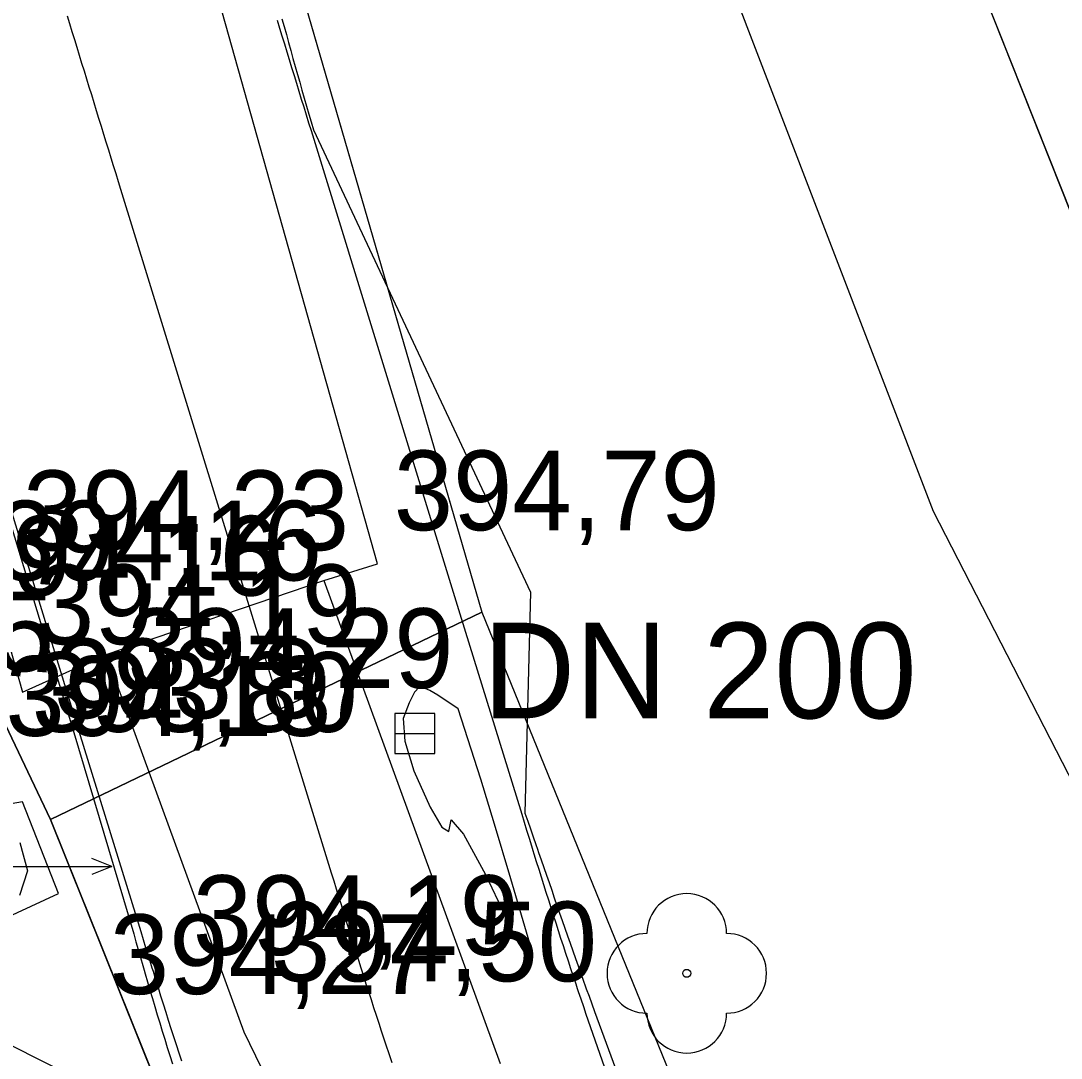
# Model space of a CAD drawing. Extents: x -574342 to -507939, y -1144044 to -1123894.
# Drawn here: x -508479.83 to -508466.78, y -1143129.73 to -1143116.72 of the extents above; entities that cross this region are included whole.
import ezdxf

# ---------------------------------------------------------------- set-up
doc = ezdxf.new("R2010")
doc.units = 0
for name, color, linetype in [('01_PARCELY_NAVRH_PC', 7, 'Continuous'), ('01_PARCELY_NAVRH_VHO', 7, 'Continuous'), ('01_PARCELY_NAVRH_ŽP', 7, 'Continuous'), ('1000', 7, 'Continuous'), ('15', 7, 'Continuous'), ('21', 7, 'Continuous'), ('37', 7, 'Continuous'), ('52', 7, 'Continuous'), ('54', 7, 'Continuous'), ('55', 7, 'Continuous'), ('60', 7, 'Continuous'), ('Level 255', 7, 'Continuous'), ('VRST VEDL', 7, 'Continuous')]:
    doc.layers.add(name, color=color, linetype=linetype)

msp = doc.modelspace()

# ---------------------------------------------------------------- linework, layer by layer
msp.add_lwpolyline([(-508498.535, -1143120.193), (-508509.135, -1143141.189), (-508489.699, -1143151.002), (-508479.099, -1143130.006)], close=True)
at = {"layer": '01_PARCELY_NAVRH_PC'}
msp.add_lwpolyline([(-508499.26, -1143041.98), (-508491.15, -1143065.29), (-508474.05, -1143124.14), (-508479.46, -1143126.74), (-508483.82, -1143117.57), (-508487.01, -1143113.01), (-508489.36, -1143093.44), (-508498.08, -1143065.7), (-508506.03, -1143042.25)], close=True, dxfattribs=at)
msp.add_lwpolyline([(-508426.41, -1143265.09), (-508431, -1143245.85), (-508431.86, -1143242.81), (-508432.73, -1143240.34), (-508445.99, -1143206.42), (-508454.33, -1143183.49), (-508456.87, -1143173.84), (-508463.3, -1143163.03), (-508476.26, -1143134.7), (-508479.46, -1143126.74), (-508474.05, -1143124.14), (-508467.92, -1143139.18), (-508459.97, -1143152.33), (-508456.09, -1143158.71), (-508451.57, -1143168.14), (-508437.66, -1143207.58), (-508425.52, -1143241.92), (-508422.7, -1143249.88), (-508420.08, -1143265.35)], dxfattribs=at)
at = {"layer": '01_PARCELY_NAVRH_VHO'}
msp.add_lwpolyline([(-508487.01, -1143113.01), (-508483.82, -1143117.57), (-508479.46, -1143126.74), (-508476.26, -1143134.7), (-508479.68, -1143136.88), (-508479.12, -1143143.52), (-508481.34, -1143149.03), (-508486.83, -1143153.3), (-508497.89, -1143158.09), (-508509.12, -1143169.33), (-508512.27, -1143171.56), (-508515.68, -1143172.08), (-508518.2, -1143171.1), (-508521.06, -1143176.58), (-508513.26, -1143177.6), (-508509.38, -1143179.27), (-508507.52, -1143173.92), (-508499.36, -1143164.43), (-508491.25, -1143159.19), (-508480.5, -1143156.13), (-508471.45, -1143157.79), (-508463.3, -1143163.03)], dxfattribs=at)
at = {"layer": '01_PARCELY_NAVRH_ŽP'}
msp.add_lwpolyline([(-508540.355, -1142847.7), (-508503.94, -1143018.7), (-508499.26, -1143041.98), (-508491.15, -1143065.29), (-508474.05, -1143124.14), (-508467.92, -1143139.18), (-508459.97, -1143152.33), (-508456.09, -1143158.71), (-508451.57, -1143168.14), (-508437.66, -1143207.58), (-508425.52, -1143241.92), (-508422.7, -1143249.88), (-508420.04, -1143252.1), (-508417.38, -1143252.95), (-508415.56, -1143252.78), (-508448.24, -1143160.16), (-508453.75, -1143145.01), (-508465.11, -1143123.03), (-508471.48, -1143106.99), (-508484.55, -1143061.98), (-508495.62, -1143031.06), (-508523.23, -1142904.28), (-508534.61, -1142847.7)], dxfattribs=at)
msp.add_lwpolyline([(-508415.56, -1143252.78), (-508448.24, -1143160.16), (-508453.75, -1143145.01), (-508465.11, -1143123.03), (-508471.48, -1143106.99), (-508484.55, -1143061.98), (-508446.15, -1143057.71)], close=True, dxfattribs=at)
at = {"layer": '1000'}
for points in [[(-508476.619, -1143116.71), (-508476.588, -1143116.809), (-508476.558, -1143116.908), (-508476.527, -1143117.007), (-508476.497, -1143117.106), (-508476.466, -1143117.205), (-508476.436, -1143117.304), (-508476.405, -1143117.403), (-508476.375, -1143117.502), (-508476.344, -1143117.601), (-508476.314, -1143117.7), (-508476.283, -1143117.799), (-508476.253, -1143117.898), (-508476.222, -1143117.997), (-508476.192, -1143118.096), (-508474.325, -1143124.158)], [(-508476.558, -1143116.691), (-508476.53, -1143116.791), (-508476.502, -1143116.891), (-508476.475, -1143116.991), (-508476.447, -1143117.091), (-508476.419, -1143117.19), (-508476.391, -1143117.29), (-508476.362, -1143117.39), (-508476.334, -1143117.489), (-508476.306, -1143117.589), (-508476.277, -1143117.689), (-508476.249, -1143117.788), (-508476.22, -1143117.888), (-508476.192, -1143117.987), (-508476.163, -1143118.087), (-508473.44, -1143123.887)], [(-508481.01, -1143119.58), (-508479.166, -1143125.649)], [(-508480.97, -1143119.568), (-508479.103, -1143125.63)], [(-508473.44, -1143123.887), (-508473.509, -1143126.661), (-508473.475, -1143126.76), (-508473.441, -1143126.858), (-508473.407, -1143126.956), (-508473.373, -1143127.055), (-508473.354, -1143127.11), (-508473.339, -1143127.152), (-508473.306, -1143127.247), (-508473.273, -1143127.342), (-508473.24, -1143127.437), (-508473.207, -1143127.532), (-508473.174, -1143127.628), (-508473.141, -1143127.723), (-508473.108, -1143127.818), (-508473.075, -1143127.913), (-508473.042, -1143128.008), (-508473.009, -1143128.103), (-508472.976, -1143128.198), (-508472.943, -1143128.293), (-508472.909, -1143128.389), (-508472.876, -1143128.484), (-508472.842, -1143128.578), (-508472.808, -1143128.673), (-508472.774, -1143128.768), (-508472.753, -1143128.827), (-508472.74, -1143128.863), (-508472.706, -1143128.958), (-508472.672, -1143129.052), (-508472.638, -1143129.147), (-508472.129, -1143130.534)], [(-508474.325, -1143124.158), (-508473.55, -1143126.674), (-508473.519, -1143126.773), (-508473.488, -1143126.873), (-508473.458, -1143126.972), (-508473.427, -1143127.071), (-508473.41, -1143127.128), (-508473.397, -1143127.169), (-508473.367, -1143127.266), (-508473.337, -1143127.362), (-508473.307, -1143127.458), (-508473.277, -1143127.554), (-508473.247, -1143127.651), (-508473.216, -1143127.747), (-508473.186, -1143127.843), (-508473.155, -1143127.939), (-508473.124, -1143128.035), (-508473.093, -1143128.131), (-508473.062, -1143128.227), (-508473.031, -1143128.322), (-508473, -1143128.418), (-508472.968, -1143128.514), (-508472.937, -1143128.61), (-508472.905, -1143128.705), (-508472.873, -1143128.801), (-508472.854, -1143128.86), (-508472.842, -1143128.897), (-508472.81, -1143128.992), (-508472.777, -1143129.088), (-508472.745, -1143129.183), (-508472.257, -1143130.58)], [(-508479.166, -1143125.649), (-508478.416, -1143128.173), (-508478.388, -1143128.273), (-508478.359, -1143128.373), (-508478.331, -1143128.473), (-508478.302, -1143128.573), (-508478.286, -1143128.63), (-508478.273, -1143128.675), (-508478.243, -1143128.778), (-508478.213, -1143128.881), (-508478.182, -1143128.984), (-508478.152, -1143129.087), (-508478.121, -1143129.19), (-508478.09, -1143129.293), (-508478.058, -1143129.395), (-508478.026, -1143129.498), (-508477.995, -1143129.601), (-508477.962, -1143129.703), (-508477.93, -1143129.806)], [(-508479.103, -1143125.63), (-508478.328, -1143128.146), (-508478.297, -1143128.245), (-508478.267, -1143128.344), (-508478.236, -1143128.444), (-508478.206, -1143128.543), (-508478.188, -1143128.599), (-508478.174, -1143128.644), (-508478.143, -1143128.747), (-508478.111, -1143128.849), (-508478.079, -1143128.951), (-508478.047, -1143129.054), (-508478.015, -1143129.156), (-508477.982, -1143129.258), (-508477.95, -1143129.361), (-508477.917, -1143129.463), (-508477.884, -1143129.565), (-508477.851, -1143129.667), (-508477.818, -1143129.769)]]:
    msp.add_lwpolyline(points, dxfattribs=at)
at = {"layer": '21'}
for points in [[(-508479.252, -1143116.654), (-508479.221, -1143116.753), (-508479.191, -1143116.852), (-508479.16, -1143116.951), (-508479.13, -1143117.05), (-508479.099, -1143117.149), (-508479.069, -1143117.248), (-508479.038, -1143117.347), (-508479.008, -1143117.446), (-508478.977, -1143117.545), (-508478.947, -1143117.644), (-508478.916, -1143117.743), (-508478.886, -1143117.842), (-508478.856, -1143117.941), (-508478.825, -1143118.04), (-508478.795, -1143118.139), (-508478.764, -1143118.238), (-508478.734, -1143118.337), (-508478.703, -1143118.436), (-508478.673, -1143118.535), (-508478.642, -1143118.634), (-508478.612, -1143118.733), (-508478.581, -1143118.832), (-508476.714, -1143124.894)], [(-508476.714, -1143124.894), (-508475.939, -1143127.41), (-508475.908, -1143127.509), (-508475.878, -1143127.609), (-508475.847, -1143127.708), (-508475.816, -1143127.807), (-508475.799, -1143127.863), (-508475.786, -1143127.907), (-508475.755, -1143128.006), (-508475.724, -1143128.106), (-508475.693, -1143128.205), (-508475.662, -1143128.304), (-508475.631, -1143128.403), (-508475.599, -1143128.503), (-508475.568, -1143128.602), (-508475.536, -1143128.701), (-508475.504, -1143128.8), (-508475.472, -1143128.899), (-508475.44, -1143128.998), (-508475.408, -1143129.097), (-508475.376, -1143129.196), (-508475.343, -1143129.295), (-508475.311, -1143129.393), (-508475.278, -1143129.492), (-508475.245, -1143129.591), (-508475.225, -1143129.652), (-508475.212, -1143129.69), (-508475.179, -1143129.788)]]:
    msp.add_lwpolyline(points, dxfattribs=at)
at = {"layer": '37'}
for points in [[(-508476.03, -1143123.74), (-508475.36, -1143123.53), (-508484.42, -1143091.34), (-508494.04, -1143058.06), (-508495.34, -1143058.46), (-508498.68, -1143059.63), (-508488.94, -1143092.68), (-508479.81, -1143125.14), (-508478.76, -1143124.67)], [(-508476.03, -1143123.74), (-508475.36, -1143123.53), (-508484.42, -1143091.34), (-508494.04, -1143058.06), (-508495.34, -1143058.46), (-508498.68, -1143059.63), (-508488.94, -1143092.68), (-508479.81, -1143125.14), (-508478.76, -1143124.67)], [(-508470.5, -1143142.85), (-508477.03, -1143129.41), (-508478.76, -1143124.67), (-508476.03, -1143123.74), (-508473.82, -1143129.8)], [(-508470.5, -1143142.85), (-508477.03, -1143129.41), (-508478.76, -1143124.67), (-508476.03, -1143123.74), (-508473.82, -1143129.8)]]:
    msp.add_lwpolyline(points, dxfattribs=at)
at = {"layer": '52'}
for p, q in [((-508475.14, -1143125.66), (-508474.64, -1143125.66)), ((-508478.69, -1143127.33), (-508478.94, -1143127.23)), ((-508480.19, -1143127.33), (-508478.69, -1143127.33)), ((-508478.69, -1143127.33), (-508478.94, -1143127.43))]:
    msp.add_line(p, q, dxfattribs=at)
msp.add_lwpolyline([(-508475.14, -1143125.91), (-508474.64, -1143125.91), (-508474.64, -1143125.41), (-508475.14, -1143125.41)], close=True, dxfattribs=at)
at = {"layer": '54'}
msp.add_circle((-508471.48, -1143128.67), 0.05, dxfattribs=at)
for centre, start, end in [((-508471.48, -1143128.17), 0, 180), ((-508471.98, -1143128.67), 90, 270), ((-508470.98, -1143128.67), 270, 90), ((-508471.48, -1143129.17), 180, 0)]:
    msp.add_arc(centre, 0.5, start, end, dxfattribs=at)
at = {"layer": '55'}
msp.add_lwpolyline([(-508486.89, -1143065.21), (-508480.57, -1143088.37), (-508477.81, -1143095.89), (-508475.78, -1143103.63), (-508468.39, -1143122.87), (-508456.91, -1143145.22), (-508451.68, -1143159.54), (-508438.58, -1143205.02)], dxfattribs=at)
msp.add_lwpolyline([(-508486.89, -1143065.21), (-508480.57, -1143088.37), (-508477.81, -1143095.89), (-508475.78, -1143103.63), (-508468.39, -1143122.87), (-508456.91, -1143145.22), (-508451.68, -1143159.54), (-508438.58, -1143205.02)], dxfattribs=at)
at = {"layer": '60'}
msp.add_lwpolyline([(-508515.74, -1143172.05), (-508512.28, -1143171.53), (-508508.56, -1143168.5), (-508497.82, -1143157.99), (-508486.77, -1143153.18), (-508481.27, -1143148.82), (-508479.19, -1143143.42), (-508479.72, -1143136.69), (-508476.24, -1143134.48), (-508476.7, -1143133.48), (-508480.34, -1143134.37), (-508481.13, -1143128.49), (-508479.36, -1143127.67), (-508479.81, -1143126.52), (-508482.03, -1143126.91), (-508483.98, -1143117.49), (-508487.17, -1143112.95)], dxfattribs=at)
msp.add_lwpolyline([(-508515.74, -1143172.05), (-508512.28, -1143171.53), (-508508.56, -1143168.5), (-508497.82, -1143157.99), (-508486.77, -1143153.18), (-508481.27, -1143148.82), (-508479.19, -1143143.42), (-508479.72, -1143136.69), (-508476.24, -1143134.48), (-508476.7, -1143133.48), (-508480.34, -1143134.37), (-508481.13, -1143128.49), (-508479.36, -1143127.67), (-508479.81, -1143126.52), (-508482.03, -1143126.91), (-508483.98, -1143117.49), (-508487.17, -1143112.95)], dxfattribs=at)
at = {"layer": 'VRST VEDL'}
msp.add_lwpolyline([(-508474.345, -1143125.352), (-508474.6, -1143125.179), (-508474.703, -1143125.119), (-508474.781, -1143125.087), (-508474.835, -1143125.081), (-508474.896, -1143125.144), (-508474.963, -1143125.274), (-508475.036, -1143125.472), (-508475.017, -1143125.756), (-508474.904, -1143126.127), (-508474.699, -1143126.583), (-508474.551, -1143126.838), (-508474.463, -1143126.891), (-508474.433, -1143126.743), (-508474.28, -1143126.923), (-508474.006, -1143127.431), (-508473.609, -1143128.267), (-508473.424, -1143128.555), (-508473.449, -1143128.295), (-508473.686, -1143127.486), (-508473.891, -1143126.799), (-508474.064, -1143126.235)], close=True, dxfattribs=at)
msp.add_lwpolyline([(-508479.844, -1143127.027), (-508479.75, -1143127.385), (-508479.849, -1143127.693)], dxfattribs=at)

# ---------------------------------------------------------------- texts
at = {"layer": '15'}
msp.add_text('DN 200', height=1.2, dxfattribs=at).set_placement((-508474.038, -1143125.47))
msp.add_text('DN 200', height=1.2, dxfattribs=at).set_placement((-508474.038, -1143125.47))
at = {"layer": 'Level 255'}
for s, p in [('394,79', (-508475.155, -1143123.11)), ('394,23', (-508479.805, -1143123.36)), ('394,16', (-508480.145, -1143123.74)), ('394,16', (-508480.685, -1143123.93)), ('394,19', (-508479.655, -1143124.54)), ('394,15', (-508483.505, -1143124.88)), ('394,29', (-508478.495, -1143125.09)), ('393,87', (-508479.415, -1143125.47)), ('393,80', (-508479.695, -1143125.64)), ('394,13', (-508480.025, -1143125.69)), ('394,19', (-508477.675, -1143128.44)), ('394,50', (-508476.695, -1143128.77)), ('394,27', (-508478.715, -1143128.93))]:
    msp.add_text(s, height=1, dxfattribs=at).set_placement(p)

doc.saveas('drawing.dxf')
